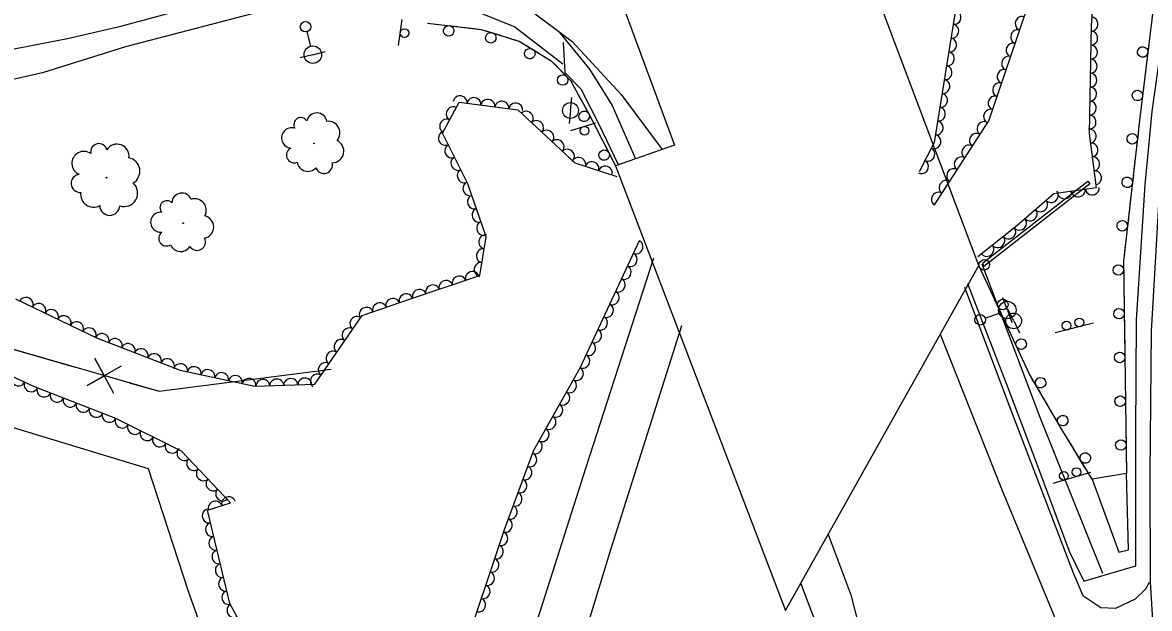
# Model space of a CAD drawing. Extents: x 1722896 to 1754269, y 648279 to 666297.
# Drawn here: x 1746744.9 to 1747066.8, y 651655.4 to 651822.8 of the extents above; entities that cross this region are included whole.
import ezdxf

# ---------------------------------------------------------------- set-up
doc = ezdxf.new("R2010")
doc.units = 0
for name, color, linetype in [('DESIGN - CENTERLINE - Proposed', 7, 'Continuous'), ('DESIGN - CENTERLINE - Proposed Text', 7, 'Continuous'), ('DESIGN - PUBLIC HEARING - Shapes', 7, 'Continuous'), ('DESIGN - SCRATCH - User 1', 7, 'Continuous'), ('SURVEY - CENTERLINE - Preliminary Text', 7, 'Continuous'), ('SURVEY - DTM - Breaklines', 7, 'Continuous'), ('SURVEY - VEGETATION - Features with Text', 7, 'Continuous')]:
    doc.layers.add(name, color=color, linetype=linetype)

msp = doc.modelspace()

# ---------------------------------------------------------------- linework, layer by layer
at = {"layer": 'DESIGN - CENTERLINE - Proposed'}
msp.add_lwpolyline([(1746962.8, 651654.81), (1747018.04, 651753.37), (1746989.86, 651828.19), (1746959.22, 651907.32), (1746932.67, 651975.02), (1746914.27, 651932.53), (1746896.8, 651880.55), (1746931.14, 651787.83), (1746914.29, 651781.88), (1746962.8, 651654.81)], dxfattribs=at)
at = {"layer": 'DESIGN - CENTERLINE - Proposed Text'}
for points in [[(1746600.98, 651756.37), (1746623.72, 651754.79), (1746671.23, 651747.32), (1746718.91, 651736.13), (1746783.88, 651717.47), (1746832.98, 651723.77)], [(1746711.74, 651737.81), (1746718.91, 651736.13), (1746759.89, 651724.36)], [(1746773.08, 651724.63), (1746763.28, 651719.12), (1746768.23, 651721.86), (1746765.49, 651726.81), (1746770.87, 651716.94)], [(1746821.12, 651722.24), (1746832.98, 651723.77)], [(1746775.37, 651719.92), (1746783.88, 651717.47), (1746821.12, 651722.24)]]:
    msp.add_lwpolyline(points, dxfattribs=at)
at = {"layer": 'DESIGN - PUBLIC HEARING - Shapes'}
for p, q in [((1746852.24, 651816.27), (1746853.32, 651823.69)), ((1746901.45, 651791.94), (1746908.6, 651794.22)), ((1747050.75, 651736.89), (1747039.89, 651734.14)), ((1747049.96, 651694.3), (1747039.22, 651691.1))]:
    msp.add_line(p, q, dxfattribs=at)
for centre in [(1746853.99, 651819.82), (1746905.42, 651791.92), (1747043.11, 651736.22), (1747046.74, 651737.14), (1747042.35, 651693.31), (1747045.94, 651694.38)]:
    msp.add_circle(centre, 1.25, dxfattribs=at)
at = {"layer": 'DESIGN - SCRATCH - User 1'}
for points in [[(1747096.28, 651941.8), (1747085.46, 651904.52), (1747075.72, 651868.95), (1747067.96, 651827.64), (1747063.97, 651794.8), (1747059.35, 651754.69), (1747060.23, 651693.98)], [(1746860.59, 651822.69), (1746875.86, 651820.87), (1746886.71, 651817.52), (1746895.91, 651811.93), (1746901.42, 651806.25), (1746906.61, 651796.76), (1746914.29, 651781.88)], [(1746860.59, 651822.69), (1746862.92, 651822.41)], [(1746864.51, 651822.22), (1746869.08, 651821.68)], [(1746870.67, 651821.49), (1746873, 651821.21)], [(1746873, 651821.21), (1746875.34, 651820.93)], [(1746876.89, 651820.55), (1746881.28, 651819.2)], [(1746882.81, 651818.72), (1746885.05, 651818.03)], [(1746885.05, 651818.03), (1746886.71, 651817.52), (1746887.24, 651817.2)], [(1746888.6, 651816.37), (1746892.54, 651813.98)], [(1747066.61, 651816.5), (1747066.05, 651811.93)], [(1746893.9, 651813.15), (1746895.91, 651811.93), (1746895.91, 651811.93)], [(1746895.91, 651811.93), (1746897.55, 651810.24)], [(1747065.86, 651810.34), (1747065.58, 651808.01)], [(1746898.66, 651809.09), (1746901.42, 651806.25), (1746901.73, 651805.69)], [(1747065.58, 651808.01), (1747065.29, 651805.68)], [(1746902.49, 651804.28), (1746903.62, 651802.22)], [(1747065.1, 651804.09), (1747064.54, 651799.52)], [(1746903.62, 651802.22), (1746904.75, 651800.16)], [(1746905.52, 651798.76), (1746906.61, 651796.76), (1746907.68, 651794.7)], [(1747064.35, 651797.94), (1747064.07, 651795.6)], [(1746908.41, 651793.27), (1746909.49, 651791.18)], [(1747064.07, 651795.6), (1747063.97, 651794.8), (1747063.79, 651793.27)], [(1746909.49, 651791.18), (1746910.56, 651789.09)], [(1747063.61, 651791.68), (1747063.08, 651787.11)], [(1746911.3, 651787.67), (1746913.4, 651783.58)], [(1747062.9, 651785.52), (1747062.63, 651783.19)], [(1746914.14, 651782.16), (1746914.29, 651781.88)], [(1747062.63, 651783.19), (1747062.36, 651780.85)], [(1747062.18, 651779.26), (1747061.66, 651774.69)], [(1747061.2, 651770.77), (1747060.94, 651768.43)], [(1747061.47, 651773.1), (1747061.2, 651770.77)], [(1747060.75, 651766.84), (1747060.23, 651762.27)], [(1747059.78, 651758.35), (1747059.51, 651756.02)], [(1747060.04, 651760.68), (1747059.78, 651758.35)], [(1747050.37, 651692.31), (1747041.77, 651706.55), (1747032.48, 651722.37), (1747018.04, 651753.37)], [(1747019.2, 651750.89), (1747018.04, 651753.37)], [(1747059.36, 651754.42), (1747059.42, 651749.82)], [(1747020.87, 651747.31), (1747019.88, 651749.44)], [(1747059.45, 651748.22), (1747059.48, 651745.87)], [(1747021.86, 651745.18), (1747020.87, 651747.31)], [(1747059.48, 651745.87), (1747059.52, 651743.53)], [(1747024.48, 651739.56), (1747022.54, 651743.73)], [(1747059.54, 651741.93), (1747059.6, 651737.33)], [(1747026.15, 651735.98), (1747025.15, 651738.11)], [(1747027.14, 651733.85), (1747026.15, 651735.98)], [(1747059.63, 651735.72), (1747059.66, 651733.38)], [(1747029.76, 651728.23), (1747027.81, 651732.4)], [(1747059.66, 651733.38), (1747059.7, 651731.03)], [(1747059.72, 651729.43), (1747059.79, 651724.83)], [(1747031.42, 651724.65), (1747030.43, 651726.78)], [(1747032.41, 651722.52), (1747031.42, 651724.65)], [(1747059.81, 651723.23), (1747059.84, 651720.88)], [(1747035.54, 651717.17), (1747033.21, 651721.13)], [(1747059.84, 651720.88), (1747059.88, 651718.53)], [(1747059.9, 651716.93), (1747059.97, 651712.33)], [(1747037.54, 651713.76), (1747036.35, 651715.79)], [(1747038.73, 651711.73), (1747037.54, 651713.76)], [(1747041.87, 651706.39), (1747041.77, 651706.55), (1747039.54, 651710.35)], [(1747059.99, 651710.73), (1747060.02, 651708.38)], [(1747060.02, 651708.38), (1747060.06, 651706.03)], [(1747043.91, 651703.01), (1747042.7, 651705.02)], [(1747060.08, 651704.43), (1747060.15, 651699.83)], [(1747045.13, 651700.99), (1747043.91, 651703.01)], [(1747048.33, 651695.69), (1747045.95, 651699.62)], [(1747060.17, 651698.23), (1747060.21, 651695.88)], [(1747050.37, 651692.31), (1747049.16, 651694.32)], [(1747050.37, 651692.31), (1747058.04, 651671.5), (1747060.81, 651672.13), (1747060.23, 651693.98), (1747050.37, 651692.31)], [(1747060.21, 651695.88), (1747060.23, 651693.98)]]:
    msp.add_lwpolyline(points, dxfattribs=at)
for centre, start, end in [((1746866.6, 651820.46), 196.4508, 196.441), ((1746878.62, 651818.45), 186.0886, 186.0788), ((1747064.84, 651814.42), 106.3256, 106.3158), ((1746889.77, 651813.9), 171.9838, 171.974), ((1746899.17, 651806.41), 157.3902, 157.3804), ((1747063.34, 651802.01), 106.3256, 106.3158), ((1746905.3, 651796.04), 141.9621, 141.9522), ((1747061.86, 651789.59), 106.6961, 106.6863), ((1746911.01, 651784.96), 140.5282, 140.5184), ((1747060.43, 651777.17), 106.6961, 106.6863), ((1747059, 651764.75), 106.6961, 106.6863), ((1747019.6, 651753.59), 318.2334, 318.2236), ((1747057.89, 651752.12), 114.0912, 114.0814), ((1747024.88, 651742.26), 318.2334, 318.2236), ((1747058.07, 651739.63), 114.0912, 114.0814), ((1747030.15, 651730.93), 318.2334, 318.2236), ((1747058.25, 651727.13), 114.0912, 114.0814), ((1747035.68, 651719.89), 323.682, 323.6721), ((1747058.43, 651714.63), 114.0912, 114.0814), ((1747042.01, 651709.11), 323.682, 323.6721), ((1747058.62, 651702.13), 114.0912, 114.0814), ((1747048.44, 651698.41), 324.3792, 324.3694)]:
    msp.add_arc(centre, 1.5, start, end, dxfattribs=at)
at = {"layer": 'SURVEY - CENTERLINE - Preliminary Text'}
for points in [[(1747062.89, 651667.55), (1747062.92, 651705.36), (1747063.08, 651737.85), (1747065.55, 651776.45), (1747067.51, 651797.38), (1747071.06, 651822.55), (1747076.07, 651853.54), (1747083.45, 651885.04), (1747090.24, 651910.81), (1747102.66, 651950.42), (1747113.49, 651981.04), (1747128.6, 652018.22), (1747142.91, 652051.55), (1747154.32, 652075.46), (1747166.32, 652099.88), (1747179.87, 652125.42), (1747200.46, 652161.67), (1747221.37, 652196.6), (1747240.84, 652225.55), (1747261.53, 652255.18), (1747285.13, 652286.8), (1747305.49, 652311.93), (1747331.63, 652340.61), (1747351.05, 652361.3)], [(1746382.02, 651896.03), (1746400.67, 651890.54), (1746438.71, 651878.03), (1746471.2, 651865.93), (1746509.43, 651850.36), (1746559.24, 651830.59), (1746579.82, 651824.24), (1746613.08, 651815.31), (1746634.38, 651811.91), (1746658.01, 651809.22), (1746682.78, 651808.73), (1746707.59, 651809.89), (1746728.13, 651812.56), (1746757.66, 651818.29), (1746772.95, 651821.78), (1746802.25, 651829.76), (1746828.05, 651836.33), (1746846.78, 651838.27), (1746860.54, 651837.63), (1746876.06, 651833.18), (1746889, 651827.05), (1746901.88, 651817.4), (1746915.89, 651802.28), (1746927.54, 651786.56)], [(1746385.44, 651884.03), (1746416.35, 651874.87), (1746456.19, 651860.34), (1746490.03, 651846.37), (1746520.23, 651833.56), (1746550.21, 651822.07), (1746571.17, 651814.67), (1746597.99, 651807.36), (1746626.41, 651802.03), (1746646.8, 651799.4), (1746667.8, 651798.03), (1746685.3, 651797.99), (1746707.24, 651799.27), (1746728.65, 651803.58), (1746750.96, 651808.64), (1746774.36, 651815.97), (1746816.75, 651826.99), (1746831.24, 651829.27), (1746844.99, 651831.14), (1746860.56, 651829.69), (1746871.6, 651827.19), (1746885.47, 651821.56), (1746899.17, 651811)], [(1747007.01, 651733.76), (1747024.54, 651689.58), (1747082.33, 651549.86), (1747075.51, 651588.42), (1747071.72, 651612.19), (1747069.1, 651630.1), (1747067.06, 651662.98), (1747066.95, 651693.76), (1747067.34, 651734.62), (1747069.93, 651779.06), (1747073.56, 651812.94), (1747079.58, 651851.1)], [(1746898.29, 651819.95), (1746906.78, 651809.5), (1746913.31, 651799.08), (1746919.98, 651783.89)], [(1746899.32, 651817.15), (1746899.77, 651808.51), (1746904.32, 651803.93), (1746909.48, 651793.78), (1746915.03, 651782.27)], [(1747019.44, 651753.15), (1747019.17, 651754.19), (1747049.18, 651777.46), (1747049.76, 651776.76), (1747019.44, 651753.15)], [(1746925.15, 651755.5), (1746905.75, 651695.64), (1746889.33, 651643.98), (1746868.94, 651577.24), (1746852.67, 651521.14), (1746827.41, 651429.17), (1746827.5, 651428.8)], [(1747018.87, 651753.9), (1747035.44, 651710.03), (1747053.33, 651665.5)], [(1746615.63, 651735.47), (1746612.16, 651751.07), (1746698.59, 651735.53), (1746738.72, 651708.18), (1746780.73, 651695.44), (1746792.04, 651660.65), (1746802.49, 651631.5), (1746779.42, 651619.7), (1746781.27, 651611.36), (1746787.54, 651597.58), (1746791.59, 651587.29), (1746816.27, 651596.35), (1746815.42, 651551.61), (1746799.8, 651500.74)], [(1747014.82, 651748.24), (1747026.18, 651718.7), (1747034.19, 651697.72), (1747043.88, 651671.8), (1747047.99, 651663.21), (1747062.89, 651667.55)], [(1747013.98, 651747.22), (1747027.34, 651711.59), (1747045.02, 651665.63), (1747047.73, 651659.11), (1747052.92, 651655.69), (1747057.13, 651655.5), (1747062.82, 651658.14), (1747065.78, 651661.04), (1747066.76, 651662.95)], [(1746933.1, 651736.19), (1746912.91, 651672.48), (1746896.47, 651618.57), (1746863.46, 651481.12), (1746855.83, 651425.84)], [(1746974.94, 651676.79), (1746981.44, 651659.33), (1746986.5, 651639.62), (1746992.47, 651608.76), (1746998.31, 651589.25), (1747010.27, 651557.34), (1747027.13, 651513.81), (1747034.76, 651491.88), (1747033.89, 651482), (1747031.14, 651475.61), (1747026.35, 651467.19), (1747021.9, 651462.33), (1747016.23, 651458.89), (1747007.03, 651455.63), (1746941.41, 651439.35), (1746892.47, 651427.48)], [(1747002.47, 651456.9), (1747010.43, 651458.97), (1747018.6, 651463.37), (1747023.35, 651467.88), (1747027.15, 651473.68), (1747030.33, 651480.8), (1747031.66, 651489.4), (1747030.99, 651494.09), (1747025.69, 651508.93), (1747013.55, 651540.44), (1747001.7, 651571.17), (1746991.24, 651599.11), (1746967.22, 651662.62)]]:
    msp.add_lwpolyline(points, dxfattribs=at)
at = {"layer": 'SURVEY - DTM - Breaklines'}
for p, q in [((1746826.09, 651820.18), (1746827.16, 651816.06)), ((1746827.79, 651813.64), (1746824.16, 651812.7)), ((1746827.79, 651813.64), (1746831.41, 651814.59)), ((1746901.39, 651797.69), (1746901.74, 651801.42)), ((1746901.39, 651797.69), (1746901.04, 651793.95)), ((1747026.18, 651740.67), (1747024.92, 651744.2)), ((1747019.83, 651738.39), (1747023.83, 651739.82)), ((1747026.18, 651740.67), (1747027.45, 651737.14)), ((1747027.99, 651737.57), (1747026.36, 651740.95)), ((1747027.99, 651737.57), (1747029.61, 651734.19))]:
    msp.add_line(p, q, dxfattribs=at)
for centre, radius in [((1746825.71, 651821.63), 1.5), ((1746827.79, 651813.64), 2.5), ((1746901.39, 651797.69), 2.25), ((1747026.18, 651740.67), 2.5), ((1747018.42, 651737.89), 1.5), ((1747027.99, 651737.57), 2.25)]:
    msp.add_circle(centre, radius, dxfattribs=at)
at = {"layer": 'SURVEY - VEGETATION - Features with Text'}
for points in [[(1746987.32, 651836.08), (1746999.84, 651875.14), (1747001.26, 651905.78), (1747001.53, 651916.51), (1747009.7, 651927.73), (1747025.91, 651952.4), (1747043.26, 651997.12), (1747058.8, 652030.19), (1747075, 652062.77), (1747098.13, 652098.98), (1747101.84, 652098.9), (1747100.28, 652088.94), (1747075.66, 652048.18), (1747053.07, 652002.79), (1747042.19, 651968.48), (1747034.44, 651937.11), (1747022.56, 651899.92), (1747013.58, 651864.99), (1747012.08, 651830.67), (1747005.28, 651788.59), (1747001.03, 651780.19)], [(1747005.34, 651770.71), (1747020.85, 651794.76), (1747031.92, 651827.24), (1747043.47, 651840.15), (1747051.76, 651843.21), (1747050.17, 651822.04), (1747049.56, 651791.11), (1747051.56, 651775.62), (1747039.48, 651773.93), (1747028.94, 651764.75), (1747017.79, 651755.88)], [(1746742.85, 651743.9), (1746765.96, 651732.7), (1746789.87, 651723.46), (1746811.2, 651718.88), (1746828.36, 651719.46), (1746841.85, 651739.16), (1746855.45, 651743.74), (1746875.47, 651750.51), (1746877.31, 651761.64), (1746872.06, 651776.77), (1746864.83, 651791.21), (1746869.57, 651800.05), (1746886.35, 651797.88), (1746902.64, 651782.77), (1746914.59, 651778.84)], [(1746802.66, 651500), (1746813.13, 651528.45), (1746820.97, 651556.85), (1746821.5, 651593.53), (1746822.27, 651622.54), (1746811.51, 651643.14), (1746804.11, 651656.78), (1746797.69, 651683.47), (1746804.3, 651685.61), (1746790.26, 651700.34), (1746771.55, 651709.72), (1746748.3, 651718.75), (1746727.03, 651728.56), (1746706.96, 651735.92), (1746676.49, 651744.57), (1746642.41, 651752.81), (1746612.92, 651757.26), (1746610.46, 651745.23), (1746599.74, 651740.47), (1746589.4, 651743.48), (1746581.81, 651755.74), (1746531.89, 651765.17), (1746481.46, 651781.97), (1746422.2, 651798.49)], [(1746921.04, 651760.48), (1746904.05, 651724.06), (1746890.83, 651700.53), (1746882.41, 651677.91), (1746870.25, 651641.4), (1746853.86, 651601.15), (1746844.77, 651567.44), (1746835.71, 651534.09), (1746824.95, 651506.79), (1746823.07, 651475.89), (1746814.4, 651463.04)]]:
    msp.add_lwpolyline(points, dxfattribs=at)
for centre, radius in [((1746828.13, 651788.3), 0.102), ((1746768.87, 651778.51), 0.12), ((1746790.77, 651765.5), 0.1)]:
    msp.add_circle(centre, radius, dxfattribs=at)
for centre, radius, start, end in [((1746828.92, 651794.08), 2.92, 10.0356, 166.8245), ((1746824.38, 651793.68), 2, 32.1517, 210.8974), ((1746832.18, 651791.29), 3.33, 319.0883, 96.6125), ((1746821.77, 651789.87), 2.91, 72.1724, 265.5921), ((1746766.68, 651785.88), 2.35, 13.7815, 192.5271), ((1746771.88, 651784.65), 3.43, 351.6653, 148.4542), ((1746822.47, 651784.95), 2.22, 114.7911, 292.1102), ((1746833.34, 651786.09), 3.31, 269.9841, 65.8226), ((1746762.36, 651782.61), 3.42, 53.8021, 247.2218), ((1746774.48, 651780.34), 3.9, 300.718, 78.2423), ((1746826.4, 651783.45), 3.14, 190.0781, 316.9238), ((1746830.98, 651782.15), 2.44, 200.237, 15.2373), ((1746761.33, 651776.88), 2.6, 96.4208, 273.74), ((1746765.15, 651773.75), 3.69, 171.7079, 298.5535), ((1746773.85, 651774.13), 3.88, 251.6139, 47.4524), ((1746790.39, 651771.23), 2.87, 21.5594, 178.3483), ((1746786.09, 651769.95), 1.97, 43.6756, 222.4212), ((1746794.08, 651769.18), 3.28, 330.6121, 108.1364), ((1746769.77, 651770.6), 2.86, 181.8668, 356.8671), ((1746784.32, 651765.77), 2.87, 83.6962, 277.1159), ((1746796.22, 651764.39), 3.25, 281.508, 77.3465), ((1746785.97, 651761.16), 2.18, 126.3149, 303.6341), ((1746794.73, 651760.13), 2.4, 211.7609, 26.7611), ((1746790.05, 651760.48), 3.09, 201.602, 328.4476)]:
    msp.add_arc(centre, radius, start, end, dxfattribs=at)
for centre, major_axis in [((1747011.06, 651824.32), (-0.32, -1.97)), ((1747010.42, 651820.37), (-0.32, -1.97)), ((1747030.33, 651822.57), (0.65, 1.89)), ((1747050.19, 651822.36), (-0.15, -1.99)), ((1747029.04, 651818.78), (0.65, 1.89)), ((1747050.09, 651818.36), (-0.04, -2)), ((1747009.78, 651816.42), (-0.32, -1.97)), ((1747027.75, 651815), (0.65, 1.89)), ((1747050.01, 651814.36), (-0.04, -2)), ((1747009.14, 651812.47), (-0.32, -1.97)), ((1747026.46, 651811.21), (0.65, 1.89)), ((1747008.5, 651808.52), (-0.32, -1.97)), ((1747025.17, 651807.43), (0.65, 1.89)), ((1747049.94, 651810.36), (-0.04, -2)), ((1747007.86, 651804.57), (-0.32, -1.97)), ((1747049.86, 651806.36), (-0.04, -2)), ((1747023.88, 651803.64), (0.65, 1.89)), ((1747049.78, 651802.36), (-0.04, -2)), ((1746869.87, 651800.01), (1.98, -0.26)), ((1746873.84, 651799.5), (1.98, -0.26)), ((1746877.8, 651798.99), (1.98, -0.26)), ((1746881.77, 651798.47), (1.98, -0.26)), ((1746885.74, 651797.96), (1.98, -0.26)), ((1747007.22, 651800.63), (-0.32, -1.97)), ((1747022.59, 651799.85), (0.65, 1.89)), ((1747049.7, 651798.36), (-0.04, -2)), ((1746867.82, 651796.79), (0.94, 1.76)), ((1746888.83, 651795.58), (1.47, -1.36)), ((1747006.59, 651796.68), (-0.32, -1.97)), ((1747021.3, 651796.07), (0.65, 1.89)), ((1746865.93, 651793.27), (0.94, 1.76)), ((1746891.76, 651792.86), (1.47, -1.36)), ((1747005.95, 651792.73), (-0.32, -1.97)), ((1747019.43, 651792.56), (1.08, 1.68)), ((1747049.62, 651794.36), (-0.04, -2)), ((1746865.58, 651789.72), (-0.9, 1.79)), ((1746894.69, 651790.14), (1.47, -1.36)), ((1747005.31, 651788.78), (-0.32, -1.97)), ((1747017.26, 651789.2), (1.08, 1.68)), ((1747049.65, 651790.37), (0.26, -1.98)), ((1746867.37, 651786.14), (-0.9, 1.79)), ((1746897.62, 651787.42), (1.47, -1.36)), ((1747003.56, 651785.19), (-0.9, -1.78)), ((1747015.1, 651785.84), (1.08, 1.68)), ((1747050.16, 651786.4), (0.26, -1.98)), ((1746869.16, 651782.57), (-0.9, 1.79)), ((1746900.56, 651784.7), (1.47, -1.36)), ((1746903.74, 651782.4), (1.9, -0.62)), ((1747012.93, 651782.48), (1.08, 1.68)), ((1747050.68, 651782.44), (0.26, -1.98)), ((1746870.95, 651778.99), (-0.9, 1.79)), ((1746907.54, 651781.15), (1.9, -0.62)), ((1746911.34, 651779.91), (1.9, -0.62)), ((1747001.75, 651781.62), (-0.9, -1.78)), ((1747010.76, 651779.11), (1.08, 1.68)), ((1747051.19, 651778.47), (0.26, -1.98)), ((1746872.56, 651775.34), (-0.66, 1.89)), ((1747008.59, 651775.75), (1.08, 1.68)), ((1747006.42, 651772.39), (1.08, 1.68)), ((1747038.78, 651773.33), (-1.51, -1.31)), ((1747042.52, 651774.36), (-1.98, -0.28)), ((1747046.48, 651774.91), (-1.98, -0.28)), ((1747050.45, 651775.46), (-1.98, -0.28)), ((1746873.87, 651771.56), (-0.66, 1.89)), ((1747035.76, 651770.7), (-1.51, -1.31)), ((1746875.18, 651767.78), (-0.66, 1.89)), ((1747032.75, 651768.07), (-1.51, -1.31)), ((1746876.49, 651764), (-0.66, 1.89)), ((1747029.73, 651765.44), (-1.51, -1.31)), ((1746877.07, 651760.16), (0.33, 1.97)), ((1747023.5, 651760.43), (-1.57, -1.24)), ((1747026.63, 651762.92), (-1.57, -1.24)), ((1746876.41, 651756.21), (0.33, 1.97)), ((1746920.19, 651758.67), (-0.85, -1.81)), ((1747020.37, 651757.94), (-1.57, -1.24)), ((1746918.5, 651755.05), (-0.85, -1.81)), ((1746873.37, 651749.8), (1.89, 0.64)), ((1746875.76, 651752.27), (0.33, 1.97)), ((1746916.81, 651751.42), (-0.85, -1.81)), ((1746865.79, 651747.24), (1.89, 0.64)), ((1746869.58, 651748.52), (1.89, 0.64)), ((1746915.12, 651747.8), (-0.85, -1.81)), ((1746854.42, 651743.4), (1.9, 0.64)), ((1746858.21, 651744.68), (1.89, 0.64)), ((1746862, 651745.96), (1.89, 0.64)), ((1746913.43, 651744.17), (-0.85, -1.81)), ((1746745.94, 651742.4), (1.8, -0.87)), ((1746749.54, 651740.65), (1.8, -0.87)), ((1746846.84, 651740.84), (1.9, 0.64)), ((1746850.63, 651742.12), (1.9, 0.64)), ((1746911.74, 651740.55), (-0.85, -1.81)), ((1746753.14, 651738.91), (1.8, -0.87)), ((1746756.74, 651737.17), (1.8, -0.87)), ((1746840.31, 651736.9), (1.13, 1.65)), ((1746843.05, 651739.56), (1.9, 0.64)), ((1746910.05, 651736.92), (-0.85, -1.81)), ((1746760.34, 651735.42), (1.8, -0.87)), ((1746763.94, 651733.68), (1.8, -0.87)), ((1746838.05, 651733.6), (1.13, 1.65)), ((1746767.6, 651732.07), (1.87, -0.72)), ((1746771.33, 651730.63), (1.87, -0.72)), ((1746835.79, 651730.3), (1.13, 1.65)), ((1746908.36, 651733.3), (-0.85, -1.81)), ((1746775.06, 651729.19), (1.87, -0.72)), ((1746778.79, 651727.75), (1.87, -0.72)), ((1746833.52, 651727), (1.13, 1.65)), ((1746906.67, 651729.67), (-0.85, -1.81)), ((1746782.53, 651726.3), (1.87, -0.72)), ((1746786.26, 651724.86), (1.87, -0.72)), ((1746831.26, 651723.7), (1.13, 1.65)), ((1746904.98, 651726.04), (-0.85, -1.81)), ((1746789.99, 651723.44), (1.96, -0.42)), ((1746793.9, 651722.6), (1.96, -0.42)), ((1746797.81, 651721.76), (1.96, -0.42)), ((1746801.73, 651720.91), (1.96, -0.42)), ((1746829, 651720.4), (1.13, 1.65)), ((1746903.17, 651722.48), (-0.98, -1.74)), ((1746743.63, 651720.9), (-1.82, 0.84)), ((1746747.26, 651719.23), (-1.82, 0.84)), ((1746805.64, 651720.07), (1.96, -0.42)), ((1746809.55, 651719.23), (1.96, -0.42)), ((1746813.51, 651718.95), (2, 0.07)), ((1746817.5, 651719.09), (2, 0.07)), ((1746821.5, 651719.23), (2, 0.07)), ((1746825.5, 651719.37), (2, 0.07)), ((1746901.21, 651718.99), (-0.98, -1.74)), ((1746750.96, 651717.71), (-1.86, 0.72)), ((1746754.69, 651716.27), (-1.86, 0.72)), ((1746899.25, 651715.51), (-0.98, -1.74)), ((1746758.42, 651714.82), (-1.86, 0.72)), ((1746762.15, 651713.37), (-1.86, 0.72)), ((1746897.29, 651712.02), (-0.98, -1.74)), ((1746765.87, 651711.92), (-1.86, 0.72)), ((1746769.6, 651710.47), (-1.86, 0.72)), ((1746773.26, 651708.86), (-1.79, 0.9)), ((1746895.33, 651708.53), (-0.98, -1.74)), ((1746776.83, 651707.07), (-1.79, 0.9)), ((1746893.37, 651705.04), (-0.98, -1.74)), ((1746780.41, 651705.27), (-1.79, 0.9)), ((1746783.99, 651703.48), (-1.79, 0.9)), ((1746891.41, 651701.56), (-0.98, -1.74)), ((1746787.56, 651701.69), (-1.79, 0.9)), ((1746790.94, 651699.62), (-1.38, 1.45)), ((1746793.7, 651696.73), (-1.38, 1.45)), ((1746889.85, 651697.89), (-0.7, -1.87)), ((1746796.46, 651693.84), (-1.38, 1.45)), ((1746888.45, 651694.14), (-0.7, -1.87)), ((1746799.22, 651690.94), (-1.38, 1.45)), ((1746887.06, 651690.39), (-0.7, -1.87)), ((1746801.98, 651688.05), (-1.38, 1.45)), ((1746803.69, 651685.42), (1.9, 0.62)), ((1746885.66, 651686.64), (-0.7, -1.87)), ((1746799.89, 651684.18), (1.9, 0.62)), ((1746884.27, 651682.89), (-0.7, -1.87)), ((1746798.09, 651681.82), (-0.47, 1.94)), ((1746882.87, 651679.14), (-0.7, -1.87)), ((1746799.02, 651677.93), (-0.47, 1.94)), ((1746799.96, 651674.04), (-0.47, 1.94)), ((1746881.57, 651675.36), (-0.63, -1.9)), ((1746800.89, 651670.16), (-0.47, 1.94)), ((1746880.3, 651671.57), (-0.63, -1.9)), ((1746801.83, 651666.27), (-0.47, 1.94)), ((1746879.04, 651667.77), (-0.63, -1.9)), ((1746877.77, 651663.98), (-0.63, -1.9)), ((1746802.76, 651662.38), (-0.47, 1.94)), ((1746876.51, 651660.18), (-0.63, -1.9)), ((1746803.7, 651658.49), (-0.47, 1.94)), ((1746875.24, 651656.39), (-0.63, -1.9)), ((1746805.18, 651654.81), (-0.95, 1.76))]:
    msp.add_ellipse(centre, major_axis=major_axis, ratio=0.940188, start_param=0, end_param=3.141593, dxfattribs=at)

doc.saveas('drawing.dxf')
